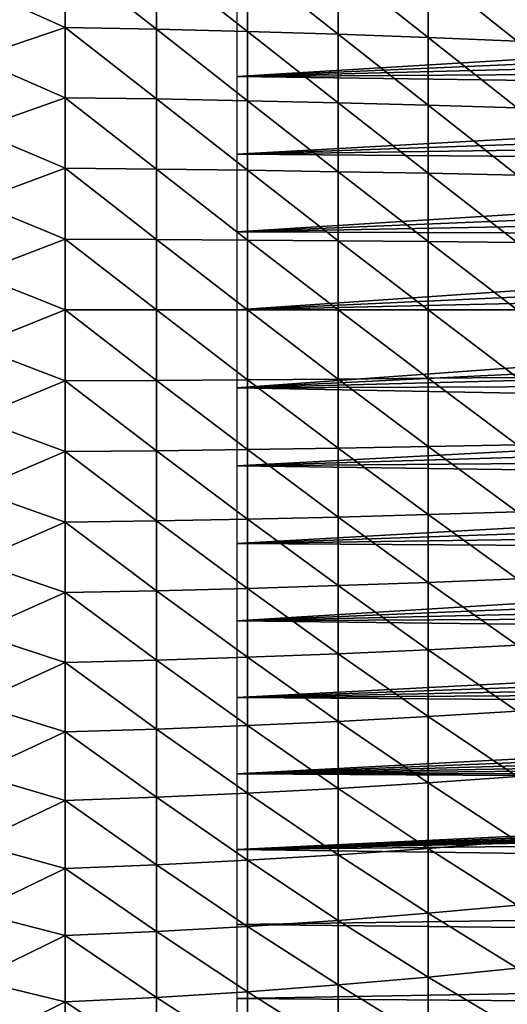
# Model space of a CAD drawing. Header units: millimetres. Extents: x -161 to 161, y -94 to 1149.
# Tile 608 of 656: x 129.48 to 134.69, y -64.96 to -54.45. Entities that reach past the tile are written whole.
import ezdxf

# ---------------------------------------------------------------- set-up
doc = ezdxf.new("R2010")
doc.units = ezdxf.units.MM
doc.header["$LTSCALE"] = 81.481481
for name, color, linetype in [('377', 7, 'CONTINUOUS'), ('378', 7, 'CONTINUOUS'), ('381', 7, 'CONTINUOUS')]:
    doc.layers.add(name, color=color, linetype=linetype)

msp = doc.modelspace()

# ---------------------------------------------------------------- linework, layer by layer
at = {"layer": '377', "color": 7, "linetype": 'CONTINUOUS', "true_color": 0xaaaaaa}
for points in [[(129.968, -53.789, -19.393), (129.968, -54.535, -19.522), (129, -54.103, -19.548), (129.968, -53.789, -19.393)], [(129.968, -54.535, -19.522), (129.968, -53.789, -19.393), (130.945, -54.554, -19.395), (129.968, -54.535, -19.522)], [(130.945, -54.554, -19.395), (129.968, -53.789, -19.393), (130.945, -53.814, -19.266), (130.945, -54.554, -19.395)], [(130.945, -54.554, -19.395), (130.945, -53.814, -19.266), (131.917, -54.579, -19.235), (130.945, -54.554, -19.395)], [(131.917, -54.579, -19.235), (130.945, -53.814, -19.266), (131.917, -53.844, -19.107), (131.917, -54.579, -19.235)], [(131.917, -54.579, -19.235), (131.917, -53.844, -19.107), (132.883, -54.608, -19.044), (131.917, -54.579, -19.235)], [(132.883, -54.608, -19.044), (131.917, -53.844, -19.107), (132.883, -53.881, -18.918), (132.883, -54.608, -19.044)], [(132.883, -54.608, -19.044), (132.883, -53.881, -18.918), (133.843, -54.643, -18.822), (132.883, -54.608, -19.044)], [(133.843, -54.643, -18.822), (132.883, -53.881, -18.918), (133.843, -53.924, -18.697), (133.843, -54.643, -18.822)], [(133.843, -54.643, -18.822), (133.843, -53.924, -18.697), (134.794, -54.682, -18.569), (133.843, -54.643, -18.822)], [(134.794, -54.682, -18.569), (133.843, -53.924, -18.697), (134.794, -53.973, -18.445), (134.794, -54.682, -18.569)], [(129, -54.103, -19.548), (129.968, -54.535, -19.522), (129, -54.864, -19.667), (129, -54.103, -19.548)], [(129.968, -54.535, -19.522), (129.968, -55.285, -19.624), (129, -54.864, -19.667), (129.968, -54.535, -19.522)], [(129.968, -55.285, -19.624), (129.968, -54.535, -19.522), (130.945, -55.299, -19.495), (129.968, -55.285, -19.624)], [(130.945, -55.299, -19.495), (129.968, -54.535, -19.522), (130.945, -54.554, -19.395), (130.945, -55.299, -19.495)], [(130.945, -55.299, -19.495), (130.945, -54.554, -19.395), (131.917, -55.318, -19.335), (130.945, -55.299, -19.495)], [(131.917, -55.318, -19.335), (130.945, -54.554, -19.395), (131.917, -54.579, -19.235), (131.917, -55.318, -19.335)], [(131.917, -55.318, -19.335), (131.917, -54.579, -19.235), (132.883, -55.34, -19.143), (131.917, -55.318, -19.335)], [(132.883, -55.34, -19.143), (131.917, -54.579, -19.235), (132.883, -54.608, -19.044), (132.883, -55.34, -19.143)], [(132.883, -55.34, -19.143), (132.883, -54.608, -19.044), (133.843, -55.366, -18.92), (132.883, -55.34, -19.143)], [(133.843, -55.366, -18.92), (132.883, -54.608, -19.044), (133.843, -54.643, -18.822), (133.843, -55.366, -18.92)], [(133.843, -55.366, -18.92), (133.843, -54.643, -18.822), (134.794, -55.395, -18.665), (133.843, -55.366, -18.92)], [(134.794, -55.395, -18.665), (133.843, -54.643, -18.822), (134.794, -54.682, -18.569), (134.794, -55.395, -18.665)], [(129, -54.864, -19.667), (129.968, -55.285, -19.624), (129, -55.628, -19.757), (129, -54.864, -19.667)], [(129.968, -55.285, -19.624), (129.968, -56.038, -19.696), (129, -55.628, -19.757), (129.968, -55.285, -19.624)], [(129.968, -56.038, -19.696), (129.968, -55.285, -19.624), (130.945, -56.048, -19.567), (129.968, -56.038, -19.696)], [(130.945, -56.048, -19.567), (129.968, -55.285, -19.624), (130.945, -55.299, -19.495), (130.945, -56.048, -19.567)], [(130.945, -56.048, -19.567), (130.945, -55.299, -19.495), (131.917, -56.06, -19.406), (130.945, -56.048, -19.567)], [(131.917, -56.06, -19.406), (130.945, -55.299, -19.495), (131.917, -55.318, -19.335), (131.917, -56.06, -19.406)], [(131.917, -56.06, -19.406), (131.917, -55.318, -19.335), (132.883, -56.075, -19.213), (131.917, -56.06, -19.406)], [(132.883, -56.075, -19.213), (131.917, -55.318, -19.335), (132.883, -55.34, -19.143), (132.883, -56.075, -19.213)], [(132.883, -56.075, -19.213), (132.883, -55.34, -19.143), (133.843, -56.092, -18.989), (132.883, -56.075, -19.213)], [(133.843, -56.092, -18.989), (132.883, -55.34, -19.143), (133.843, -55.366, -18.92), (133.843, -56.092, -18.989)], [(133.843, -56.092, -18.989), (133.843, -55.366, -18.92), (134.794, -56.112, -18.734), (133.843, -56.092, -18.989)], [(134.794, -56.112, -18.734), (133.843, -55.366, -18.92), (134.794, -55.395, -18.665), (134.794, -56.112, -18.734)], [(129, -55.628, -19.757), (129.968, -56.038, -19.696), (129, -56.396, -19.816), (129, -55.628, -19.757)], [(129.968, -56.038, -19.696), (129.968, -56.793, -19.739), (129, -56.396, -19.816), (129.968, -56.038, -19.696)], [(129.968, -56.793, -19.739), (129.968, -56.038, -19.696), (130.945, -56.798, -19.61), (129.968, -56.793, -19.739)], [(130.945, -56.798, -19.61), (129.968, -56.038, -19.696), (130.945, -56.048, -19.567), (130.945, -56.798, -19.61)], [(130.945, -56.798, -19.61), (130.945, -56.048, -19.567), (131.917, -56.805, -19.449), (130.945, -56.798, -19.61)], [(131.917, -56.805, -19.449), (130.945, -56.048, -19.567), (131.917, -56.06, -19.406), (131.917, -56.805, -19.449)], [(131.917, -56.805, -19.449), (131.917, -56.06, -19.406), (132.883, -56.812, -19.256), (131.917, -56.805, -19.449)], [(132.883, -56.812, -19.256), (131.917, -56.06, -19.406), (132.883, -56.075, -19.213), (132.883, -56.812, -19.256)], [(132.883, -56.812, -19.256), (132.883, -56.075, -19.213), (133.843, -56.821, -19.031), (132.883, -56.812, -19.256)], [(133.843, -56.821, -19.031), (132.883, -56.075, -19.213), (133.843, -56.092, -18.989), (133.843, -56.821, -19.031)], [(133.843, -56.821, -19.031), (133.843, -56.092, -18.989), (134.794, -56.83, -18.775), (133.843, -56.821, -19.031)], [(134.794, -56.83, -18.775), (133.843, -56.092, -18.989), (134.794, -56.112, -18.734), (134.794, -56.83, -18.775)], [(129, -56.396, -19.816), (129.968, -56.793, -19.739), (129, -57.165, -19.846), (129, -56.396, -19.816)], [(129.968, -56.793, -19.739), (129.968, -57.55, -19.754), (129, -57.165, -19.846), (129.968, -56.793, -19.739)], [(129.968, -57.55, -19.754), (129.968, -56.793, -19.739), (130.945, -57.55, -19.625), (129.968, -57.55, -19.754)], [(130.945, -57.55, -19.625), (129.968, -56.793, -19.739), (130.945, -56.798, -19.61), (130.945, -57.55, -19.625)], [(130.945, -57.55, -19.625), (130.945, -56.798, -19.61), (131.917, -57.55, -19.463), (130.945, -57.55, -19.625)], [(131.917, -57.55, -19.463), (130.945, -56.798, -19.61), (131.917, -56.805, -19.449), (131.917, -57.55, -19.463)], [(131.917, -57.55, -19.463), (131.917, -56.805, -19.449), (132.883, -57.55, -19.27), (131.917, -57.55, -19.463)], [(132.883, -57.55, -19.27), (131.917, -56.805, -19.449), (132.883, -56.812, -19.256), (132.883, -57.55, -19.27)], [(132.883, -57.55, -19.27), (132.883, -56.812, -19.256), (133.843, -57.55, -19.045), (132.883, -57.55, -19.27)], [(133.843, -57.55, -19.045), (132.883, -56.812, -19.256), (133.843, -56.821, -19.031), (133.843, -57.55, -19.045)], [(133.843, -57.55, -19.045), (133.843, -56.821, -19.031), (134.794, -57.55, -18.789), (133.843, -57.55, -19.045)], [(134.794, -57.55, -18.789), (133.843, -56.821, -19.031), (134.794, -56.83, -18.775), (134.794, -57.55, -18.789)], [(129, -57.165, -19.846), (129.968, -57.55, -19.754), (129, -57.935, -19.846), (129, -57.165, -19.846)], [(129.968, -57.55, -19.754), (129.968, -58.307, -19.739), (129, -57.935, -19.846), (129.968, -57.55, -19.754)], [(129.968, -58.307, -19.739), (129.968, -57.55, -19.754), (130.945, -58.302, -19.61), (129.968, -58.307, -19.739)], [(130.945, -58.302, -19.61), (129.968, -57.55, -19.754), (130.945, -57.55, -19.625), (130.945, -58.302, -19.61)], [(130.945, -58.302, -19.61), (130.945, -57.55, -19.625), (131.917, -58.295, -19.449), (130.945, -58.302, -19.61)], [(131.917, -58.295, -19.449), (130.945, -57.55, -19.625), (131.917, -57.55, -19.463), (131.917, -58.295, -19.449)], [(131.917, -58.295, -19.449), (131.917, -57.55, -19.463), (132.883, -58.288, -19.256), (131.917, -58.295, -19.449)], [(132.883, -58.288, -19.256), (131.917, -57.55, -19.463), (132.883, -57.55, -19.27), (132.883, -58.288, -19.256)], [(132.883, -58.288, -19.256), (132.883, -57.55, -19.27), (133.843, -58.279, -19.031), (132.883, -58.288, -19.256)], [(133.843, -58.279, -19.031), (132.883, -57.55, -19.27), (133.843, -57.55, -19.045), (133.843, -58.279, -19.031)], [(133.843, -58.279, -19.031), (133.843, -57.55, -19.045), (134.794, -58.27, -18.775), (133.843, -58.279, -19.031)], [(134.794, -58.27, -18.775), (133.843, -57.55, -19.045), (134.794, -57.55, -18.789), (134.794, -58.27, -18.775)], [(129, -57.935, -19.846), (129.968, -58.307, -19.739), (129, -58.704, -19.816), (129, -57.935, -19.846)], [(129.968, -58.307, -19.739), (129.968, -59.062, -19.696), (129, -58.704, -19.816), (129.968, -58.307, -19.739)], [(130.945, -59.052, -19.567), (129.968, -58.307, -19.739), (130.945, -58.302, -19.61), (130.945, -59.052, -19.567)], [(129.968, -59.062, -19.696), (129.968, -58.307, -19.739), (130.945, -59.052, -19.567), (129.968, -59.062, -19.696)], [(131.917, -59.04, -19.406), (130.945, -58.302, -19.61), (131.917, -58.295, -19.449), (131.917, -59.04, -19.406)], [(130.945, -59.052, -19.567), (130.945, -58.302, -19.61), (131.917, -59.04, -19.406), (130.945, -59.052, -19.567)], [(132.883, -59.025, -19.213), (131.917, -58.295, -19.449), (132.883, -58.288, -19.256), (132.883, -59.025, -19.213)], [(131.917, -59.04, -19.406), (131.917, -58.295, -19.449), (132.883, -59.025, -19.213), (131.917, -59.04, -19.406)], [(133.843, -59.008, -18.989), (132.883, -58.288, -19.256), (133.843, -58.279, -19.031), (133.843, -59.008, -18.989)], [(132.883, -59.025, -19.213), (132.883, -58.288, -19.256), (133.843, -59.008, -18.989), (132.883, -59.025, -19.213)], [(134.794, -58.988, -18.734), (133.843, -58.279, -19.031), (134.794, -58.27, -18.775), (134.794, -58.988, -18.734)], [(133.843, -59.008, -18.989), (133.843, -58.279, -19.031), (134.794, -58.988, -18.734), (133.843, -59.008, -18.989)], [(129, -58.704, -19.816), (129.968, -59.062, -19.696), (129, -59.472, -19.757), (129, -58.704, -19.816)], [(131.917, -59.782, -19.335), (130.945, -59.052, -19.567), (131.917, -59.04, -19.406), (131.917, -59.782, -19.335)], [(132.883, -59.76, -19.143), (131.917, -59.04, -19.406), (132.883, -59.025, -19.213), (132.883, -59.76, -19.143)], [(131.917, -59.782, -19.335), (131.917, -59.04, -19.406), (132.883, -59.76, -19.143), (131.917, -59.782, -19.335)], [(133.843, -59.734, -18.92), (132.883, -59.025, -19.213), (133.843, -59.008, -18.989), (133.843, -59.734, -18.92)], [(132.883, -59.76, -19.143), (132.883, -59.025, -19.213), (133.843, -59.734, -18.92), (132.883, -59.76, -19.143)], [(134.794, -59.705, -18.665), (133.843, -59.008, -18.989), (134.794, -58.988, -18.734), (134.794, -59.705, -18.665)], [(133.843, -59.734, -18.92), (133.843, -59.008, -18.989), (134.794, -59.705, -18.665), (133.843, -59.734, -18.92)], [(129.968, -59.062, -19.696), (129.968, -59.815, -19.624), (129, -59.472, -19.757), (129.968, -59.062, -19.696)], [(130.945, -59.801, -19.495), (129.968, -59.062, -19.696), (130.945, -59.052, -19.567), (130.945, -59.801, -19.495)], [(129.968, -59.815, -19.624), (129.968, -59.062, -19.696), (130.945, -59.801, -19.495), (129.968, -59.815, -19.624)], [(130.945, -59.801, -19.495), (130.945, -59.052, -19.567), (131.917, -59.782, -19.335), (130.945, -59.801, -19.495)], [(129, -59.472, -19.757), (129.968, -59.815, -19.624), (129, -60.236, -19.667), (129, -59.472, -19.757)], [(131.917, -60.521, -19.235), (130.945, -59.801, -19.495), (131.917, -59.782, -19.335), (131.917, -60.521, -19.235)], [(132.883, -60.492, -19.044), (131.917, -59.782, -19.335), (132.883, -59.76, -19.143), (132.883, -60.492, -19.044)], [(131.917, -60.521, -19.235), (131.917, -59.782, -19.335), (132.883, -60.492, -19.044), (131.917, -60.521, -19.235)], [(133.843, -60.457, -18.822), (132.883, -59.76, -19.143), (133.843, -59.734, -18.92), (133.843, -60.457, -18.822)], [(132.883, -60.492, -19.044), (132.883, -59.76, -19.143), (133.843, -60.457, -18.822), (132.883, -60.492, -19.044)], [(134.794, -60.418, -18.569), (133.843, -59.734, -18.92), (134.794, -59.705, -18.665), (134.794, -60.418, -18.569)], [(133.843, -60.457, -18.822), (133.843, -59.734, -18.92), (134.794, -60.418, -18.569), (133.843, -60.457, -18.822)], [(129.968, -59.815, -19.624), (129.968, -60.565, -19.522), (129, -60.236, -19.667), (129.968, -59.815, -19.624)], [(130.945, -60.546, -19.395), (129.968, -59.815, -19.624), (130.945, -59.801, -19.495), (130.945, -60.546, -19.395)], [(129.968, -60.565, -19.522), (129.968, -59.815, -19.624), (130.945, -60.546, -19.395), (129.968, -60.565, -19.522)], [(130.945, -60.546, -19.395), (130.945, -59.801, -19.495), (131.917, -60.521, -19.235), (130.945, -60.546, -19.395)], [(129, -60.236, -19.667), (129.968, -60.565, -19.522), (129, -60.997, -19.548), (129, -60.236, -19.667)], [(132.883, -61.219, -18.918), (131.917, -60.521, -19.235), (132.883, -60.492, -19.044), (132.883, -61.219, -18.918)], [(133.843, -61.176, -18.697), (132.883, -60.492, -19.044), (133.843, -60.457, -18.822), (133.843, -61.176, -18.697)], [(132.883, -61.219, -18.918), (132.883, -60.492, -19.044), (133.843, -61.176, -18.697), (132.883, -61.219, -18.918)], [(134.794, -61.127, -18.445), (133.843, -60.457, -18.822), (134.794, -60.418, -18.569), (134.794, -61.127, -18.445)], [(133.843, -61.176, -18.697), (133.843, -60.457, -18.822), (134.794, -61.127, -18.445), (133.843, -61.176, -18.697)], [(129.968, -60.565, -19.522), (129.968, -61.311, -19.393), (129, -60.997, -19.548), (129.968, -60.565, -19.522)], [(130.945, -61.286, -19.266), (129.968, -60.565, -19.522), (130.945, -60.546, -19.395), (130.945, -61.286, -19.266)], [(129.968, -61.311, -19.393), (129.968, -60.565, -19.522), (130.945, -61.286, -19.266), (129.968, -61.311, -19.393)], [(131.917, -61.256, -19.107), (130.945, -60.546, -19.395), (131.917, -60.521, -19.235), (131.917, -61.256, -19.107)], [(130.945, -61.286, -19.266), (130.945, -60.546, -19.395), (131.917, -61.256, -19.107), (130.945, -61.286, -19.266)], [(131.917, -61.256, -19.107), (131.917, -60.521, -19.235), (132.883, -61.219, -18.918), (131.917, -61.256, -19.107)], [(129, -60.997, -19.548), (129.968, -61.311, -19.393), (129, -61.752, -19.4), (129, -60.997, -19.548)], [(134.794, -61.831, -18.295), (133.843, -61.176, -18.697), (134.794, -61.127, -18.445), (134.794, -61.831, -18.295)], [(132.883, -61.941, -18.763), (131.917, -61.256, -19.107), (132.883, -61.219, -18.918), (132.883, -61.941, -18.763)], [(133.843, -61.89, -18.544), (132.883, -61.219, -18.918), (133.843, -61.176, -18.697), (133.843, -61.89, -18.544)], [(132.883, -61.941, -18.763), (132.883, -61.219, -18.918), (133.843, -61.89, -18.544), (132.883, -61.941, -18.763)], [(133.843, -61.89, -18.544), (133.843, -61.176, -18.697), (134.794, -61.831, -18.295), (133.843, -61.89, -18.544)], [(129.968, -61.311, -19.393), (129.968, -62.051, -19.234), (129, -61.752, -19.4), (129.968, -61.311, -19.393)], [(130.945, -62.022, -19.108), (129.968, -61.311, -19.393), (130.945, -61.286, -19.266), (130.945, -62.022, -19.108)], [(129.968, -62.051, -19.234), (129.968, -61.311, -19.393), (130.945, -62.022, -19.108), (129.968, -62.051, -19.234)], [(131.917, -61.985, -18.951), (130.945, -61.286, -19.266), (131.917, -61.256, -19.107), (131.917, -61.985, -18.951)], [(130.945, -62.022, -19.108), (130.945, -61.286, -19.266), (131.917, -61.985, -18.951), (130.945, -62.022, -19.108)], [(131.917, -61.985, -18.951), (131.917, -61.256, -19.107), (132.883, -61.941, -18.763), (131.917, -61.985, -18.951)], [(129, -61.752, -19.4), (129.968, -62.051, -19.234), (129, -62.501, -19.223), (129, -61.752, -19.4)], [(134.794, -62.529, -18.117), (133.843, -61.89, -18.544), (134.794, -61.831, -18.295), (134.794, -62.529, -18.117)], [(131.917, -62.707, -18.767), (130.945, -62.022, -19.108), (131.917, -61.985, -18.951), (131.917, -62.707, -18.767)], [(132.883, -62.656, -18.581), (131.917, -61.985, -18.951), (132.883, -61.941, -18.763), (132.883, -62.656, -18.581)], [(131.917, -62.707, -18.767), (131.917, -61.985, -18.951), (132.883, -62.656, -18.581), (131.917, -62.707, -18.767)], [(133.843, -62.597, -18.364), (132.883, -61.941, -18.763), (133.843, -61.89, -18.544), (133.843, -62.597, -18.364)], [(132.883, -62.656, -18.581), (132.883, -61.941, -18.763), (133.843, -62.597, -18.364), (132.883, -62.656, -18.581)], [(133.843, -62.597, -18.364), (133.843, -61.89, -18.544), (134.794, -62.529, -18.117), (133.843, -62.597, -18.364)], [(129.968, -62.051, -19.234), (129.968, -62.784, -19.048), (129, -62.501, -19.223), (129.968, -62.051, -19.234)], [(130.945, -62.75, -18.923), (129.968, -62.051, -19.234), (130.945, -62.022, -19.108), (130.945, -62.75, -18.923)], [(129.968, -62.784, -19.048), (129.968, -62.051, -19.234), (130.945, -62.75, -18.923), (129.968, -62.784, -19.048)], [(130.945, -62.75, -18.923), (130.945, -62.022, -19.108), (131.917, -62.707, -18.767), (130.945, -62.75, -18.923)], [(129, -62.501, -19.223), (129.968, -62.784, -19.048), (129, -63.243, -19.016), (129, -62.501, -19.223)], [(133.843, -63.296, -18.158), (132.883, -62.656, -18.581), (133.843, -62.597, -18.364), (133.843, -63.296, -18.158)], [(134.794, -63.219, -17.913), (133.843, -62.597, -18.364), (134.794, -62.529, -18.117), (134.794, -63.219, -17.913)], [(133.843, -63.296, -18.158), (133.843, -62.597, -18.364), (134.794, -63.219, -17.913), (133.843, -63.296, -18.158)], [(131.917, -63.422, -18.556), (130.945, -62.75, -18.923), (131.917, -62.707, -18.767), (131.917, -63.422, -18.556)], [(132.883, -63.364, -18.372), (131.917, -62.707, -18.767), (132.883, -62.656, -18.581), (132.883, -63.364, -18.372)], [(131.917, -63.422, -18.556), (131.917, -62.707, -18.767), (132.883, -63.364, -18.372), (131.917, -63.422, -18.556)], [(132.883, -63.364, -18.372), (132.883, -62.656, -18.581), (133.843, -63.296, -18.158), (132.883, -63.364, -18.372)], [(129.968, -62.784, -19.048), (129.968, -63.51, -18.833), (129, -63.243, -19.016), (129.968, -62.784, -19.048)], [(130.945, -63.471, -18.71), (129.968, -62.784, -19.048), (130.945, -62.75, -18.923), (130.945, -63.471, -18.71)], [(129.968, -63.51, -18.833), (129.968, -62.784, -19.048), (130.945, -63.471, -18.71), (129.968, -63.51, -18.833)], [(130.945, -63.471, -18.71), (130.945, -62.75, -18.923), (131.917, -63.422, -18.556), (130.945, -63.471, -18.71)], [(129, -63.243, -19.016), (129.968, -63.51, -18.833), (129, -63.976, -18.781), (129, -63.243, -19.016)], [(134.794, -63.901, -17.683), (133.843, -63.296, -18.158), (134.794, -63.219, -17.913), (134.794, -63.901, -17.683)], [(133.843, -63.988, -17.924), (132.883, -63.364, -18.372), (133.843, -63.296, -18.158), (133.843, -63.988, -17.924)], [(133.843, -63.988, -17.924), (133.843, -63.296, -18.158), (134.794, -63.901, -17.683), (133.843, -63.988, -17.924)], [(131.917, -64.129, -18.318), (130.945, -63.471, -18.71), (131.917, -63.422, -18.556), (131.917, -64.129, -18.318)], [(132.883, -64.064, -18.136), (131.917, -63.422, -18.556), (132.883, -63.364, -18.372), (132.883, -64.064, -18.136)], [(131.917, -64.129, -18.318), (131.917, -63.422, -18.556), (132.883, -64.064, -18.136), (131.917, -64.129, -18.318)], [(132.883, -64.064, -18.136), (132.883, -63.364, -18.372), (133.843, -63.988, -17.924), (132.883, -64.064, -18.136)], [(129.968, -63.51, -18.833), (129.968, -64.227, -18.591), (129, -63.976, -18.781), (129.968, -63.51, -18.833)], [(130.945, -64.183, -18.469), (129.968, -63.51, -18.833), (130.945, -63.471, -18.71), (130.945, -64.183, -18.469)], [(129.968, -64.227, -18.591), (129.968, -63.51, -18.833), (130.945, -64.183, -18.469), (129.968, -64.227, -18.591)], [(130.945, -64.183, -18.469), (130.945, -63.471, -18.71), (131.917, -64.129, -18.318), (130.945, -64.183, -18.469)], [(129, -63.976, -18.781), (129.968, -64.227, -18.591), (129, -64.7, -18.518), (129, -63.976, -18.781)], [(134.794, -64.574, -17.427), (133.843, -63.988, -17.924), (134.794, -63.901, -17.683), (134.794, -64.574, -17.427)], [(132.883, -64.753, -17.873), (131.917, -64.129, -18.318), (132.883, -64.064, -18.136), (132.883, -64.753, -17.873)], [(133.843, -64.669, -17.664), (132.883, -64.064, -18.136), (133.843, -63.988, -17.924), (133.843, -64.669, -17.664)], [(132.883, -64.753, -17.873), (132.883, -64.064, -18.136), (133.843, -64.669, -17.664), (132.883, -64.753, -17.873)], [(133.843, -64.669, -17.664), (133.843, -63.988, -17.924), (134.794, -64.574, -17.427), (133.843, -64.669, -17.664)], [(130.945, -64.886, -18.202), (129.968, -64.227, -18.591), (130.945, -64.183, -18.469), (130.945, -64.886, -18.202)], [(131.917, -64.826, -18.052), (130.945, -64.183, -18.469), (131.917, -64.129, -18.318), (131.917, -64.826, -18.052)], [(130.945, -64.886, -18.202), (130.945, -64.183, -18.469), (131.917, -64.826, -18.052), (130.945, -64.886, -18.202)], [(131.917, -64.826, -18.052), (131.917, -64.129, -18.318), (132.883, -64.753, -17.873), (131.917, -64.826, -18.052)], [(129.968, -64.227, -18.591), (129.968, -64.934, -18.322), (129, -64.7, -18.518), (129.968, -64.227, -18.591)], [(129.968, -64.934, -18.322), (129.968, -64.227, -18.591), (130.945, -64.886, -18.202), (129.968, -64.934, -18.322)], [(134.794, -65.236, -17.145), (133.843, -64.669, -17.664), (134.794, -64.574, -17.427), (134.794, -65.236, -17.145)], [(129, -64.7, -18.518), (129.968, -64.934, -18.322), (129, -65.412, -18.227), (129, -64.7, -18.518)], [(133.843, -65.341, -17.379), (132.883, -64.753, -17.873), (133.843, -64.669, -17.664), (133.843, -65.341, -17.379)], [(133.843, -65.341, -17.379), (133.843, -64.669, -17.664), (134.794, -65.236, -17.145), (133.843, -65.341, -17.379)], [(131.917, -65.512, -17.76), (130.945, -64.886, -18.202), (131.917, -64.826, -18.052), (131.917, -65.512, -17.76)], [(132.883, -65.433, -17.584), (131.917, -64.826, -18.052), (132.883, -64.753, -17.873), (132.883, -65.433, -17.584)], [(131.917, -65.512, -17.76), (131.917, -64.826, -18.052), (132.883, -65.433, -17.584), (131.917, -65.512, -17.76)], [(132.883, -65.433, -17.584), (132.883, -64.753, -17.873), (133.843, -65.341, -17.379), (132.883, -65.433, -17.584)], [(130.945, -65.578, -17.907), (129.968, -64.934, -18.322), (130.945, -64.886, -18.202), (130.945, -65.578, -17.907)], [(130.945, -65.578, -17.907), (130.945, -64.886, -18.202), (131.917, -65.512, -17.76), (130.945, -65.578, -17.907)], [(129.968, -64.934, -18.322), (129.968, -65.631, -18.025), (129, -65.412, -18.227), (129.968, -64.934, -18.322)], [(129.968, -65.631, -18.025), (129.968, -64.934, -18.322), (130.945, -65.578, -17.907), (129.968, -65.631, -18.025)]]:
    msp.add_3dface(points, dxfattribs=at)
at = {"layer": '378', "color": 7, "linetype": 'CONTINUOUS', "true_color": 0xaaaaaa}
for points in [[(131.8, -55.059, 22.06), (144.421, -54.296, 21.961), (131.8, -54.234, 21.951), (131.8, -55.059, 22.06)], [(144.257, -54.518, 21.992), (144.421, -54.296, 21.961), (131.8, -55.059, 22.06), (144.257, -54.518, 21.992)], [(144.106, -54.746, 22.023), (144.257, -54.518, 21.992), (131.8, -55.059, 22.06), (144.106, -54.746, 22.023)], [(143.967, -54.982, 22.051), (144.106, -54.746, 22.023), (131.8, -55.059, 22.06), (143.967, -54.982, 22.051)], [(143.841, -55.224, 22.078), (143.967, -54.982, 22.051), (131.8, -55.059, 22.06), (143.841, -55.224, 22.078)], [(131.8, -55.887, 22.138), (143.841, -55.224, 22.078), (131.8, -55.059, 22.06), (131.8, -55.887, 22.138)], [(143.727, -55.471, 22.103), (143.841, -55.224, 22.078), (131.8, -55.887, 22.138), (143.727, -55.471, 22.103)], [(143.627, -55.722, 22.125), (143.727, -55.471, 22.103), (131.8, -55.887, 22.138), (143.627, -55.722, 22.125)], [(143.54, -55.979, 22.144), (143.627, -55.722, 22.125), (131.8, -55.887, 22.138), (143.54, -55.979, 22.144)], [(131.8, -56.718, 22.184), (143.54, -55.979, 22.144), (131.8, -55.887, 22.138), (131.8, -56.718, 22.184)], [(143.466, -56.239, 22.161), (143.54, -55.979, 22.144), (131.8, -56.718, 22.184), (143.466, -56.239, 22.161)], [(143.406, -56.499, 22.175), (143.466, -56.239, 22.161), (131.8, -56.718, 22.184), (143.406, -56.499, 22.175)], [(143.359, -56.76, 22.186), (143.406, -56.499, 22.175), (131.8, -56.718, 22.184), (143.359, -56.76, 22.186)], [(131.8, -57.55, 22.2), (143.359, -56.76, 22.186), (131.8, -56.718, 22.184), (131.8, -57.55, 22.2)], [(143.326, -57.022, 22.194), (143.359, -56.76, 22.186), (131.8, -57.55, 22.2), (143.326, -57.022, 22.194)], [(143.306, -57.286, 22.198), (143.326, -57.022, 22.194), (131.8, -57.55, 22.2), (143.306, -57.286, 22.198)], [(143.3, -57.55, 22.2), (143.306, -57.286, 22.198), (131.8, -57.55, 22.2), (143.3, -57.55, 22.2)]]:
    msp.add_3dface(points, dxfattribs=at)
at = {"layer": '381', "color": 7, "linetype": 'CONTINUOUS', "true_color": 0xaaaaaa}
for points in [[(143.3, -57.55, 22.2), (131.8, -57.55, 22.2), (131.8, -58.382, 22.184), (143.3, -57.55, 22.2)], [(143.3, -57.55, 22.2), (131.8, -58.382, 22.184), (143.306, -57.814, 22.198), (143.3, -57.55, 22.2)], [(143.306, -57.814, 22.198), (131.8, -58.382, 22.184), (143.326, -58.078, 22.194), (143.306, -57.814, 22.198)], [(143.326, -58.078, 22.194), (131.8, -58.382, 22.184), (143.359, -58.34, 22.186), (143.326, -58.078, 22.194)], [(143.359, -58.34, 22.186), (131.8, -58.382, 22.184), (143.406, -58.6, 22.175), (143.359, -58.34, 22.186)], [(131.8, -58.382, 22.184), (131.8, -59.213, 22.138), (143.406, -58.6, 22.175), (131.8, -58.382, 22.184)], [(143.406, -58.6, 22.175), (131.8, -59.213, 22.138), (143.466, -58.861, 22.161), (143.406, -58.6, 22.175)], [(143.466, -58.861, 22.161), (131.8, -59.213, 22.138), (143.54, -59.121, 22.144), (143.466, -58.861, 22.161)], [(143.54, -59.121, 22.144), (131.8, -59.213, 22.138), (143.627, -59.378, 22.125), (143.54, -59.121, 22.144)], [(131.8, -59.213, 22.138), (131.8, -60.041, 22.06), (143.627, -59.378, 22.125), (131.8, -59.213, 22.138)], [(143.627, -59.378, 22.125), (131.8, -60.041, 22.06), (143.727, -59.629, 22.103), (143.627, -59.378, 22.125)], [(143.727, -59.629, 22.103), (131.8, -60.041, 22.06), (143.841, -59.876, 22.078), (143.727, -59.629, 22.103)], [(143.841, -59.876, 22.078), (131.8, -60.041, 22.06), (143.968, -60.119, 22.051), (143.841, -59.876, 22.078)], [(131.8, -60.041, 22.06), (131.8, -60.866, 21.951), (143.968, -60.119, 22.051), (131.8, -60.041, 22.06)], [(143.968, -60.119, 22.051), (131.8, -60.866, 21.951), (144.107, -60.355, 22.023), (143.968, -60.119, 22.051)], [(144.107, -60.355, 22.023), (131.8, -60.866, 21.951), (144.258, -60.583, 21.992), (144.107, -60.355, 22.023)], [(144.258, -60.583, 21.992), (131.8, -60.866, 21.951), (144.421, -60.804, 21.961), (144.258, -60.583, 21.992)], [(144.421, -60.804, 21.961), (131.8, -60.866, 21.951), (144.596, -61.019, 21.928), (144.421, -60.804, 21.961)], [(131.8, -60.866, 21.951), (131.8, -61.687, 21.812), (144.596, -61.019, 21.928), (131.8, -60.866, 21.951)], [(144.596, -61.019, 21.928), (131.8, -61.687, 21.812), (144.783, -61.224, 21.895), (144.596, -61.019, 21.928)], [(144.783, -61.224, 21.895), (131.8, -61.687, 21.812), (144.979, -61.419, 21.861), (144.783, -61.224, 21.895)], [(144.979, -61.419, 21.861), (131.8, -61.687, 21.812), (145.186, -61.605, 21.827), (144.979, -61.419, 21.861)], [(145.186, -61.605, 21.827), (131.8, -61.687, 21.812), (145.404, -61.781, 21.794), (145.186, -61.605, 21.827)], [(131.8, -61.687, 21.812), (131.8, -62.501, 21.642), (145.404, -61.781, 21.794), (131.8, -61.687, 21.812)], [(145.404, -61.781, 21.794), (131.8, -62.501, 21.642), (145.63, -61.946, 21.761), (145.404, -61.781, 21.794)], [(145.63, -61.946, 21.761), (131.8, -62.501, 21.642), (145.864, -62.098, 21.73), (145.63, -61.946, 21.761)], [(145.864, -62.098, 21.73), (131.8, -62.501, 21.642), (146.107, -62.24, 21.7), (145.864, -62.098, 21.73)], [(146.107, -62.24, 21.7), (131.8, -62.501, 21.642), (146.358, -62.369, 21.672), (146.107, -62.24, 21.7)], [(146.358, -62.369, 21.672), (131.8, -62.501, 21.642), (146.613, -62.486, 21.646), (146.358, -62.369, 21.672)], [(146.613, -62.486, 21.646), (131.8, -62.501, 21.642), (146.874, -62.588, 21.622), (146.613, -62.486, 21.646)], [(131.8, -62.501, 21.642), (131.8, -63.309, 21.442), (146.874, -62.588, 21.622), (131.8, -62.501, 21.642)], [(146.874, -62.588, 21.622), (131.8, -63.309, 21.442), (147.141, -62.678, 21.601), (146.874, -62.588, 21.622)], [(147.141, -62.678, 21.601), (131.8, -63.309, 21.442), (147.412, -62.755, 21.583), (147.141, -62.678, 21.601)], [(147.412, -62.755, 21.583), (131.8, -63.309, 21.442), (147.686, -62.818, 21.567), (147.412, -62.755, 21.583)], [(147.686, -62.818, 21.567), (131.8, -63.309, 21.442), (147.96, -62.866, 21.556), (147.686, -62.818, 21.567)], [(147.96, -62.866, 21.556), (131.8, -63.309, 21.442), (148.238, -62.901, 21.547), (147.96, -62.866, 21.556)], [(148.238, -62.901, 21.547), (131.8, -63.309, 21.442), (148.518, -62.922, 21.542), (148.238, -62.901, 21.547)], [(148.518, -62.922, 21.542), (131.8, -63.309, 21.442), (148.8, -62.929, 21.54), (148.518, -62.922, 21.542)], [(148.8, -62.929, 21.54), (131.8, -63.309, 21.442), (160.309, -63.002, 21.522), (148.8, -62.929, 21.54)], [(160.309, -63.002, 21.522), (131.8, -63.309, 21.442), (160.309, -63.7, 21.333), (160.309, -63.002, 21.522)], [(131.8, -63.309, 21.442), (131.8, -64.109, 21.211), (160.309, -63.7, 21.333), (131.8, -63.309, 21.442)], [(160.309, -63.7, 21.333), (131.8, -64.109, 21.211), (160.309, -64.407, 21.117), (160.309, -63.7, 21.333)], [(131.8, -64.109, 21.211), (131.8, -64.899, 20.951), (160.309, -64.407, 21.117), (131.8, -64.109, 21.211)], [(160.309, -64.407, 21.117), (131.8, -64.899, 20.951), (160.309, -65.12, 20.873), (160.309, -64.407, 21.117)], [(131.8, -64.899, 20.951), (131.8, -65.679, 20.662), (160.309, -65.12, 20.873), (131.8, -64.899, 20.951)]]:
    msp.add_3dface(points, dxfattribs=at)

doc.saveas('drawing.dxf')
